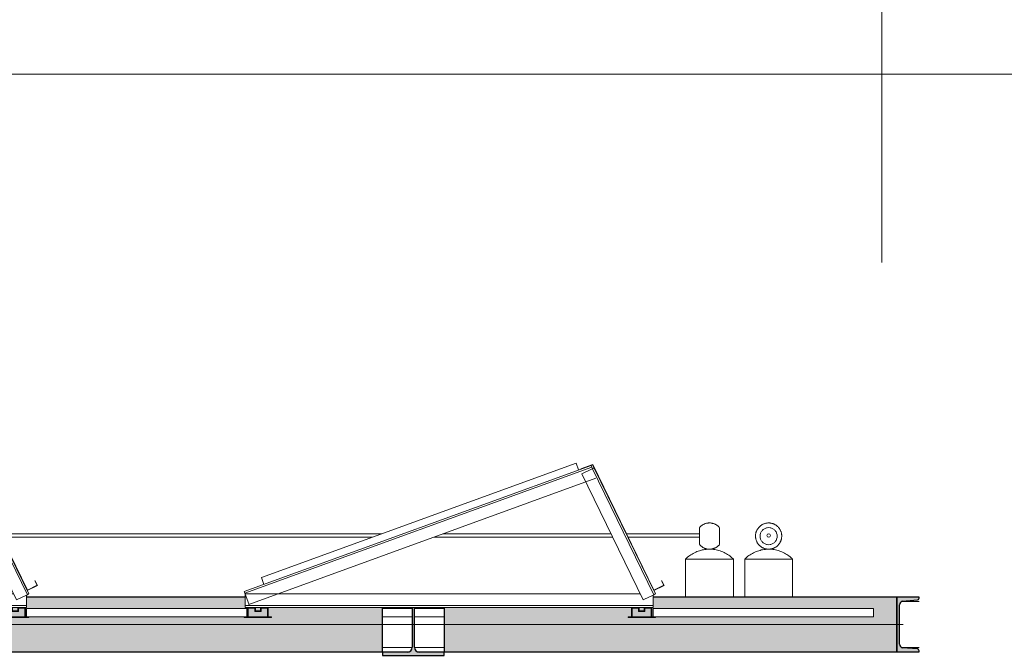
# Model space of a CAD drawing. Extents: x 50445 to 145605, y -10968 to 41989.
# Tile 337 of 338: x 132674 to 135554, y 23093 to 24944. Entities that reach past the tile are written whole.
import ezdxf

# ---------------------------------------------------------------- set-up
doc = ezdxf.new("R2010")
doc.units = 0
doc.header["$LTSCALE"] = 414.30304
doc.header["$MEASUREMENT"] = 0
for name, pattern in [('B0204', [6.8, 5, -0.6, 0.6, -0.6]), ('gestippeld', [6.35, 3.175, -3.175]), ('stramien', [22.225, 12.7, -3.175, 3.175, -3.175])]:
    doc.linetypes.add(name, pattern=pattern)
doc.layers.get('0').update_dxf_attribs({"linetype": 'CONTINUOUS'})
for name, color, linetype, lineweight in [('A-ANNO-TEXT', 2, 'CONTINUOUS', 18), ('A-EQPM', 6, 'CONTINUOUS', 18), ('A-GENM', 6, 'CONTINUOUS', 18), ('E-EQPM', 4, 'CONTINUOUS', 18), ('S-BEAM', 4, 'CONTINUOUS', 18), ('S-GRID', 1, 'CONTINUOUS', 18)]:
    doc.layers.add(name, color=color, linetype=linetype, lineweight=lineweight)

# ---------------------------------------------------------------- blocks, each defined once
blk = doc.blocks.new('63_KU_standaard rij zonnepanelen - Type-V47-plotview doorsnede C C  -  1 op 100')
at = {"layer": 'A-GENM'}
for p, q in [((20166.1, 22972.3), (19151.2, 22603)), ((19152.9, 22598.3), (20167.8, 22967.6)), ((20140.7, 22948.4), (20167.2, 22961.3)), ((20166.1, 22972.3), (20166.7, 22970.5)), ((20166.7, 22970.5), (20167.8, 22967.6)), ((20167.2, 22961.3), (20169.9, 22962.6)), ((20167.8, 22967.6), (20168.8, 22964.8)), ((20168.8, 22964.8), (20169.6, 22962.5)), ((20169.9, 22962.6), (20172.6, 22963.9)), ((20169.9, 22962.6), (20349.7, 22594.1)), ((20172.6, 22963.9), (20174.4, 22964.8)), ((20354.1, 22596.3), (20174.4, 22964.8)), ((19164.9, 22565.4), (20179.7, 22934.7)), ((20138.5, 22947.3), (20140.7, 22948.4)), ((20138.5, 22947.3), (20318.2, 22578.8)), ((19151.9, 22601.1), (19151.2, 22603)), ((19152.9, 22598.3), (19151.9, 22601.1)), ((19153.9, 22595.4), (19152.9, 22598.3)), ((20309.4, 22597), (19153.3, 22597)), ((19153.3, 22594.5), (19153.3, 22596.9)), ((19153.3, 22565), (19153.3, 22594.5)), ((19164, 22567.7), (19153.9, 22595.4)), ((20347, 22592.8), (20320.4, 22579.9)), ((20349.7, 22594.1), (20347, 22592.8)), ((20347.3, 22592.9), (20347.3, 22565)), ((20352.3, 22595.4), (20349.7, 22594.1)), ((20354.1, 22596.3), (20352.3, 22595.4)), ((19153.3, 22562), (19153.3, 22565)), ((20347.3, 22562), (19153.3, 22562)), ((19153.3, 22559), (19153.3, 22562)), ((19153.3, 22557), (19153.3, 22559)), ((19164.9, 22565.4), (19164, 22567.7)), ((20320.4, 22579.9), (20318.2, 22578.8)), ((20347.3, 22565), (20347.3, 22562)), ((20347.3, 22562), (20347.3, 22559)), ((20347.3, 22559), (20347.3, 22557)), ((19150.9, 22529), (19150.9, 22527)), ((19153.3, 22557), (19160.9, 22557)), ((19160.9, 22529), (19158.9, 22529)), ((19183.6, 22557), (19160.9, 22557)), ((19160.9, 22557), (19160.9, 22529)), ((19162.9, 22529), (19162.9, 22555)), ((19162.9, 22555), (19181.6, 22555)), ((19218.9, 22529), (19162.9, 22529)), ((19181.6, 22555), (19181.6, 22545)), ((19181.6, 22545), (19200.3, 22545)), ((19183.6, 22557), (19198.3, 22557)), ((19183.6, 22547), (19183.6, 22557)), ((19198.3, 22547), (19183.6, 22547)), ((19220.9, 22557), (19198.3, 22557)), ((19198.3, 22557), (19198.3, 22547)), ((19200.3, 22545), (19200.3, 22555)), ((19200.3, 22555), (19218.9, 22555)), ((19218.9, 22555), (19218.9, 22529)), ((19220.9, 22557), (20284, 22557)), ((19220.9, 22529), (19220.9, 22557)), ((19230.9, 22529), (19220.9, 22529)), ((19230.9, 22527), (19230.9, 22529)), ((20284, 22529), (20274, 22529)), ((20274, 22529), (20274, 22527)), ((20306.7, 22557), (20284, 22557)), ((20284, 22557), (20284, 22529)), ((20286, 22529), (20286, 22555)), ((20286, 22555), (20304.7, 22555)), ((20342, 22529), (20286, 22529)), ((20304.7, 22555), (20304.7, 22545)), ((20304.7, 22545), (20323.4, 22545)), ((20306.7, 22557), (20321.4, 22557)), ((20306.7, 22547), (20306.7, 22557)), ((20321.4, 22547), (20306.7, 22547)), ((20344, 22557), (20321.4, 22557)), ((20321.4, 22557), (20321.4, 22547)), ((20323.4, 22545), (20323.4, 22555)), ((20323.4, 22555), (20342, 22555)), ((20342, 22555), (20342, 22529)), ((20344, 22557), (20347.3, 22557)), ((20344, 22529), (20344, 22557)), ((20354, 22529), (20344, 22529)), ((20354, 22527), (20354, 22529)), ((19150.9, 22527), (19230.9, 22527)), ((20274, 22527), (20354, 22527))]:
    blk.add_line(p, q, dxfattribs=at)
at = {"layer": 'E-EQPM'}
for p, q in [((20122.2, 22979.3), (19201.3, 22644.1)), ((20129.5, 22959), (20122.2, 22979.3)), ((20170.5, 22975), (20136.3, 22962.6)), ((20136.3, 22962.6), (20136.6, 22961.6)), ((20166.1, 22972.3), (20170, 22973.8)), ((20170, 22973.8), (20174.4, 22964.8)), ((20349.8, 22607.4), (20170.5, 22975)), ((19201.3, 22644.1), (19208.6, 22623.9)), ((20349.4, 22606.1), (20379.6, 22621.3)), ((20378.3, 22621.7), (20349.8, 22607.4)), ((20372.9, 22634.7), (20372, 22634.2)), ((20372, 22634.2), (20378.3, 22621.7)), ((20379.6, 22621.3), (20372.9, 22634.7))]:
    blk.add_line(p, q, dxfattribs=at)
blk = doc.blocks.new('63_KU_standaard rij zonnepanelen - Type-V50-plotview doorsnede C C  -  1 op 100')
at = {"layer": 'A-GENM'}
for p, q in [((53166.1, 22972.3), (52151.2, 22603)), ((52152.9, 22598.3), (53167.8, 22967.6)), ((53140.7, 22948.4), (53167.2, 22961.3)), ((53166.1, 22972.3), (53166.7, 22970.5)), ((53166.7, 22970.5), (53167.8, 22967.6)), ((53167.2, 22961.3), (53169.9, 22962.6)), ((53167.8, 22967.6), (53168.8, 22964.8)), ((53168.8, 22964.8), (53169.6, 22962.5)), ((53169.9, 22962.6), (53172.6, 22963.9)), ((53169.9, 22962.6), (53349.7, 22594.1)), ((53172.6, 22963.9), (53174.4, 22964.8)), ((53354.1, 22596.3), (53174.4, 22964.8)), ((52164.9, 22565.4), (53179.7, 22934.7)), ((53138.5, 22947.3), (53140.7, 22948.4)), ((53138.5, 22947.3), (53318.2, 22578.8)), ((52151.9, 22601.1), (52151.2, 22603)), ((52152.9, 22598.3), (52151.9, 22601.1)), ((52153.9, 22595.4), (52152.9, 22598.3)), ((53309.4, 22597), (52153.3, 22597)), ((52153.3, 22594.5), (52153.3, 22596.9)), ((52153.3, 22565), (52153.3, 22594.5)), ((52164, 22567.7), (52153.9, 22595.4)), ((53347, 22592.8), (53320.4, 22579.9)), ((53349.7, 22594.1), (53347, 22592.8)), ((53347.3, 22592.9), (53347.3, 22565)), ((53352.3, 22595.4), (53349.7, 22594.1)), ((53354.1, 22596.3), (53352.3, 22595.4)), ((52153.3, 22562), (52153.3, 22565)), ((53347.3, 22562), (52153.3, 22562)), ((52153.3, 22559), (52153.3, 22562)), ((52153.3, 22557), (52153.3, 22559)), ((52164.9, 22565.4), (52164, 22567.7)), ((53320.4, 22579.9), (53318.2, 22578.8)), ((53347.3, 22565), (53347.3, 22562)), ((53347.3, 22562), (53347.3, 22559)), ((53347.3, 22559), (53347.3, 22557)), ((52150.9, 22529), (52150.9, 22527)), ((52153.3, 22557), (52160.9, 22557)), ((52160.9, 22529), (52158.9, 22529)), ((52183.6, 22557), (52160.9, 22557)), ((52160.9, 22557), (52160.9, 22529)), ((52162.9, 22529), (52162.9, 22555)), ((52162.9, 22555), (52181.6, 22555)), ((52218.9, 22529), (52162.9, 22529)), ((52181.6, 22555), (52181.6, 22545)), ((52181.6, 22545), (52200.3, 22545)), ((52183.6, 22557), (52198.3, 22557)), ((52183.6, 22547), (52183.6, 22557)), ((52198.3, 22547), (52183.6, 22547)), ((52220.9, 22557), (52198.3, 22557)), ((52198.3, 22557), (52198.3, 22547)), ((52200.3, 22545), (52200.3, 22555)), ((52200.3, 22555), (52218.9, 22555)), ((52218.9, 22555), (52218.9, 22529)), ((52220.9, 22557), (53284, 22557)), ((52220.9, 22529), (52220.9, 22557)), ((52230.9, 22529), (52220.9, 22529)), ((52230.9, 22527), (52230.9, 22529)), ((53284, 22529), (53274, 22529)), ((53274, 22529), (53274, 22527)), ((53306.7, 22557), (53284, 22557)), ((53284, 22557), (53284, 22529)), ((53286, 22529), (53286, 22555)), ((53286, 22555), (53304.7, 22555)), ((53342, 22529), (53286, 22529)), ((53304.7, 22555), (53304.7, 22545)), ((53304.7, 22545), (53323.4, 22545)), ((53306.7, 22557), (53321.4, 22557)), ((53306.7, 22547), (53306.7, 22557)), ((53321.4, 22547), (53306.7, 22547)), ((53344, 22557), (53321.4, 22557)), ((53321.4, 22557), (53321.4, 22547)), ((53323.4, 22545), (53323.4, 22555)), ((53323.4, 22555), (53342, 22555)), ((53342, 22555), (53342, 22529)), ((53344, 22557), (53347.3, 22557)), ((53344, 22529), (53344, 22557)), ((53354, 22529), (53344, 22529)), ((53354, 22527), (53354, 22529)), ((52150.9, 22527), (52230.9, 22527)), ((53274, 22527), (53354, 22527))]:
    blk.add_line(p, q, dxfattribs=at)
at = {"layer": 'E-EQPM'}
for p, q in [((53122.2, 22979.3), (52201.3, 22644.1)), ((53129.5, 22959), (53122.2, 22979.3)), ((53170.5, 22975), (53136.3, 22962.6)), ((53136.3, 22962.6), (53136.6, 22961.6)), ((53166.1, 22972.3), (53170, 22973.8)), ((53170, 22973.8), (53174.4, 22964.8)), ((53349.8, 22607.4), (53170.5, 22975)), ((52201.3, 22644.1), (52208.6, 22623.9)), ((53349.4, 22606.1), (53379.6, 22621.3)), ((53378.3, 22621.7), (53349.8, 22607.4)), ((53372.9, 22634.7), (53372, 22634.2)), ((53372, 22634.2), (53378.3, 22621.7)), ((53379.6, 22621.3), (53372.9, 22634.7)), ((52555.8, 22554), (52642.8, 22554)), ((52642.8, 22529), (52555.8, 22529)), ((52648.8, 22554), (52735.8, 22554)), ((52735.8, 22529), (52648.8, 22529))]:
    blk.add_line(p, q, dxfattribs=at)
blk = doc.blocks.new('63_KU_roostervloer tussen rij zonnepanelen - Type-2567565-plotview doorsnede C C  -  1 op 100')
at = {"layer": 'E-EQPM'}
for p, q in [((16680.6, 22554), (17325.6, 22554)), ((16680.6, 22529), (16680.6, 22554)), ((17325.6, 22529), (16680.6, 22529)), ((17325.6, 22529), (17325.6, 22554))]:
    blk.add_line(p, q, dxfattribs=at)
blk = doc.blocks.new('27_KA_Eurosafe kabel valbeveiliging - Type-5739315-plotview doorsnede C C  -  1 op 100')
at = {"layer": 'A-EQPM'}
for start, end in [(0, 180), (180, 0)]:
    blk.add_arc((6011, 22767.4), 5, start, end, dxfattribs=at)
blk = doc.blocks.new('27_KA_Eurosafe constant force post bij zonnepanelen - Type-V91-plotview doorsnede C C  -  1 op 100')
at = {"layer": 'A-EQPM'}
for p, q in [((11441, 22698.5), (11441, 22587)), ((11445.6, 22698.5), (11441, 22698.5)), ((11482.5, 22698.5), (11446, 22698.5)), ((11482.6, 22698.5), (11486, 22698.5)), ((11536.1, 22698.5), (11485.9, 22698.5)), ((11536, 22698.5), (11539.4, 22698.5)), ((11576, 22698.5), (11539.4, 22698.5)), ((11581, 22698.5), (11576.3, 22698.5)), ((11581, 22587), (11581, 22698.5))]:
    blk.add_line(p, q, dxfattribs=at)
at = {"layer": 'A-EQPM', "flags": 128}
for points in [[(11511, 22727.2), (11509.5, 22727.3), (11507.9, 22727.4), (11506.4, 22727.5), (11504.9, 22727.7), (11503.4, 22728), (11501.9, 22728.3), (11500.4, 22728.7), (11498.9, 22729.2), (11497.5, 22729.7), (11496, 22730.3), (11494.6, 22730.9), (11493.3, 22731.6), (11491.9, 22732.3), (11490.6, 22733.1), (11489.3, 22733.9), (11488.1, 22734.8), (11486.9, 22735.8), (11485.7, 22736.8), (11484.5, 22737.8), (11483.5, 22738.9), (11482.4, 22740), (11481.4, 22741.2), (11480.5, 22742.4), (11479.5, 22743.6), (11478.7, 22744.9), (11477.9, 22746.2), (11477.1, 22747.5), (11476.4, 22748.9), (11475.8, 22750.3), (11475.2, 22751.7), (11474.7, 22753.2), (11474.2, 22754.6), (11473.8, 22756.1), (11473.5, 22757.6), (11473.2, 22759.1), (11472.9, 22760.6), (11472.8, 22762.1), (11472.7, 22763.7), (11472.6, 22765.2), (11472.6, 22766.7), (11472.7, 22768.3), (11472.8, 22769.8), (11473, 22771.3), (11473.3, 22772.8), (11473.6, 22774.3), (11474, 22775.8), (11474.4, 22777.3), (11474.9, 22778.8), (11475.5, 22780.2), (11476.1, 22781.6), (11476.8, 22783), (11477.5, 22784.3), (11478.3, 22785.7), (11479.1, 22786.9), (11480, 22788.2), (11480.9, 22789.4), (11481.9, 22790.6), (11482.9, 22791.8), (11484, 22792.9), (11485.1, 22793.9), (11486.2, 22794.9), (11487.4, 22795.9), (11488.6, 22796.8), (11489.9, 22797.7), (11491.2, 22798.5), (11492.5, 22799.3), (11493.9, 22800), (11495.3, 22800.6), (11496.7, 22801.2), (11498.1, 22801.8), (11499.6, 22802.3), (11501.1, 22802.7), (11502.6, 22803.1), (11504.1, 22803.4), (11505.6, 22803.6), (11507.1, 22803.8), (11508.6, 22803.9), (11510.2, 22804), (11511, 22804)], [(11511, 22804), (11512.5, 22804), (11514.1, 22803.9), (11515.6, 22803.7), (11517.1, 22803.5), (11518.6, 22803.2), (11520.1, 22802.9), (11521.6, 22802.5), (11523.1, 22802.1), (11524.5, 22801.5), (11525.9, 22801), (11527.3, 22800.3), (11528.7, 22799.7), (11530.1, 22798.9), (11531.4, 22798.1), (11532.7, 22797.3), (11533.9, 22796.4), (11535.1, 22795.5), (11536.3, 22794.5), (11537.4, 22793.4), (11538.5, 22792.4), (11539.6, 22791.2), (11540.6, 22790.1), (11541.5, 22788.9), (11542.4, 22787.6), (11543.3, 22786.4), (11544.1, 22785.1), (11544.8, 22783.7), (11545.5, 22782.3), (11546.2, 22780.9), (11546.8, 22779.5), (11547.3, 22778.1), (11547.8, 22776.6), (11548.2, 22775.1), (11548.5, 22773.7), (11548.8, 22772.1), (11549, 22770.6), (11549.2, 22769.1), (11549.3, 22767.6), (11549.4, 22766), (11549.3, 22764.5), (11549.3, 22763), (11549.1, 22761.4), (11548.9, 22759.9), (11548.7, 22758.4), (11548.4, 22756.9), (11548, 22755.4), (11547.5, 22753.9), (11547, 22752.5), (11546.5, 22751.1), (11545.9, 22749.7), (11545.2, 22748.3), (11544.5, 22746.9), (11543.7, 22745.6), (11542.9, 22744.3), (11542, 22743), (11541.1, 22741.8), (11540.1, 22740.6), (11539.1, 22739.5), (11538, 22738.4), (11536.9, 22737.3), (11535.8, 22736.3), (11534.6, 22735.3), (11533.3, 22734.4), (11532.1, 22733.6), (11530.8, 22732.7), (11529.4, 22732), (11528.1, 22731.3), (11526.7, 22730.6), (11525.3, 22730), (11523.8, 22729.5), (11522.4, 22729), (11520.9, 22728.6), (11519.4, 22728.2), (11517.9, 22727.9), (11516.4, 22727.6), (11514.9, 22727.4), (11513.3, 22727.3), (11511.8, 22727.3), (11511, 22727.2)], [(11441.2, 22698.5), (11444.1, 22701.3), (11447.1, 22703.9), (11450.2, 22706.4), (11453.4, 22708.8), (11456.7, 22711), (11460.1, 22713.1), (11463.6, 22715.1), (11467.1, 22717), (11470.7, 22718.7), (11474.4, 22720.2), (11478.1, 22721.6), (11481.9, 22722.8), (11485.8, 22723.9), (11489.6, 22724.9), (11493.5, 22725.7), (11497.5, 22726.3), (11501.4, 22726.8), (11505.4, 22727.1), (11509.4, 22727.2), (11511, 22727.2)], [(11511, 22727.2), (11515, 22727.2), (11519, 22726.9), (11522.9, 22726.5), (11526.9, 22725.9), (11530.8, 22725.2), (11534.7, 22724.3), (11538.5, 22723.3), (11542.3, 22722.1), (11546.1, 22720.8), (11549.8, 22719.3), (11553.4, 22717.6), (11557, 22715.9), (11560.5, 22713.9), (11563.9, 22711.9), (11567.2, 22709.7), (11570.5, 22707.4), (11573.6, 22704.9), (11576.7, 22702.3), (11579.6, 22699.6), (11580.7, 22698.5)]]:
    blk.add_lwpolyline(points, dxfattribs=at)
at = {"layer": 'A-EQPM'}
for points in [[(11486, 22765.4), (11486, 22768.3), (11487, 22774.1), (11491.4, 22781.7), (11498.2, 22787.5), (11506.6, 22790.5), (11515.4, 22790.5), (11523.7, 22787.5), (11530.5, 22781.8), (11535, 22774.1), (11536, 22768.3), (11536, 22765.4)], [(11536, 22765.4), (11536, 22762.4), (11535, 22756.6), (11530.5, 22748.9), (11523.7, 22743.3), (11515.4, 22740.2), (11506.6, 22740.2), (11498.2, 22743.2), (11491.4, 22749), (11487, 22756.6), (11486, 22762.4), (11486, 22765.4)]]:
    blk.add_open_spline(points, degree=3, dxfattribs=at)
blk = doc.blocks.new('27_KA_Eurosafe kabel valbeveiliging - Type-5740309-plotview doorsnede C C  -  1 op 100')
at = {"layer": 'A-EQPM'}
for p, q in [((52553.6, 22772.4), (51436.1, 22772.4)), ((51440.9, 22762.4), (52526.2, 22762.4)), ((52705.8, 22762.4), (53229.5, 22762.4)), ((53224.6, 22772.4), (52733.3, 22772.4)), ((53483.1, 22772.4), (53269.4, 22772.4)), ((53274.3, 22762.4), (53483.2, 22762.4))]:
    blk.add_line(p, q, dxfattribs=at)
blk = doc.blocks.new('27_KA_Eurosafe constant force post bij zonnepanelen - Type-V93-plotview doorsnede C C  -  1 op 100')
at = {"layer": 'A-EQPM'}
for p, q in [((6108, 22698.5), (6108, 22587)), ((6112.7, 22698.5), (6108, 22698.5)), ((6149.6, 22698.5), (6113, 22698.5)), ((6149.6, 22698.5), (6153, 22698.5)), ((6178, 22698.5), (6152.9, 22698.5)), ((6203.1, 22698.5), (6178, 22698.5)), ((6203, 22698.5), (6206.4, 22698.5)), ((6243, 22698.5), (6206.5, 22698.5)), ((6248, 22698.5), (6243.4, 22698.5)), ((6248, 22587), (6248, 22698.5))]:
    blk.add_line(p, q, dxfattribs=at)
at = {"layer": 'A-EQPM', "flags": 128}
for points in [[(6148.6, 22790.3), (6149.7, 22791.5), (6150.7, 22792.6), (6151.8, 22793.7), (6153, 22794.7), (6154.1, 22795.7), (6155.4, 22796.6), (6156.6, 22797.5), (6157.9, 22798.3), (6159.2, 22799.1), (6160.6, 22799.8), (6162, 22800.5), (6163.4, 22801.1), (6164.8, 22801.7), (6166.3, 22802.2), (6167.7, 22802.6), (6169.2, 22803), (6170.7, 22803.3), (6172.2, 22803.6), (6173.7, 22803.8), (6175.3, 22803.9), (6176.8, 22804), (6178, 22804)], [(6178, 22804), (6179.5, 22804), (6181.1, 22803.9), (6182.6, 22803.7), (6184.1, 22803.5), (6185.6, 22803.2), (6187.1, 22802.9), (6188.6, 22802.5), (6190.1, 22802.1), (6191.5, 22801.5), (6193, 22801), (6194.4, 22800.3), (6195.7, 22799.7), (6197.1, 22798.9), (6198.4, 22798.1), (6199.7, 22797.3), (6200.9, 22796.4), (6202.1, 22795.5), (6203.3, 22794.5), (6204.4, 22793.4), (6205.5, 22792.4), (6206.6, 22791.2), (6207.4, 22790.3)], [(6178, 22727.2), (6176.5, 22727.3), (6174.9, 22727.4), (6173.4, 22727.5), (6171.9, 22727.7), (6170.4, 22728), (6168.9, 22728.3), (6167.4, 22728.7), (6165.9, 22729.2), (6164.5, 22729.7), (6163.1, 22730.3), (6161.7, 22730.9), (6160.3, 22731.6), (6158.9, 22732.3), (6157.6, 22733.1), (6156.3, 22733.9), (6155.1, 22734.8), (6153.9, 22735.8), (6152.7, 22736.8), (6151.6, 22737.8), (6150.5, 22738.9), (6149.4, 22740), (6149.1, 22740.4)], [(6206.9, 22740.4), (6205.9, 22739.2), (6204.8, 22738.1), (6203.7, 22737.1), (6202.5, 22736.1), (6201.3, 22735.1), (6200.1, 22734.2), (6198.8, 22733.4), (6197.5, 22732.6), (6196.2, 22731.8), (6194.8, 22731.1), (6193.4, 22730.5), (6192, 22729.9), (6190.5, 22729.4), (6189.1, 22728.9), (6187.6, 22728.5), (6186.1, 22728.1), (6184.6, 22727.8), (6183.1, 22727.6), (6181.6, 22727.4), (6180, 22727.3), (6178.5, 22727.2), (6178, 22727.2)], [(6108.2, 22698.5), (6111.1, 22701.3), (6114.1, 22703.9), (6117.3, 22706.4), (6120.5, 22708.8), (6123.8, 22711), (6127.1, 22713.1), (6130.6, 22715.1), (6134.1, 22717), (6137.7, 22718.7), (6141.4, 22720.2), (6145.2, 22721.6), (6148.9, 22722.8), (6152.8, 22723.9), (6156.7, 22724.9), (6160.6, 22725.7), (6164.5, 22726.3), (6168.5, 22726.8), (6172.4, 22727.1), (6176.4, 22727.2), (6178, 22727.2)], [(6178, 22727.2), (6182, 22727.2), (6186, 22726.9), (6189.9, 22726.5), (6193.9, 22725.9), (6197.8, 22725.2), (6201.7, 22724.3), (6205.6, 22723.3), (6209.4, 22722.1), (6213.1, 22720.8), (6216.8, 22719.3), (6220.5, 22717.6), (6224, 22715.9), (6227.5, 22713.9), (6230.9, 22711.9), (6234.3, 22709.7), (6237.5, 22707.4), (6240.7, 22704.9), (6243.7, 22702.3), (6246.6, 22699.6), (6247.8, 22698.5)]]:
    blk.add_lwpolyline(points, dxfattribs=at)
at = {"layer": 'A-EQPM'}
for points in [[(6148.7, 22790), (6148.7, 22789.5), (6148.7, 22787.5), (6148.7, 22781.7), (6148.8, 22774.1), (6148.9, 22768.3), (6148.9, 22765.4)], [(6207.1, 22765.4), (6207.2, 22768.3), (6207.2, 22774.1), (6207.3, 22781.7), (6207.3, 22787.5), (6207.3, 22789.5), (6207.4, 22790)], [(6148.9, 22765.4), (6148.9, 22762.4), (6149, 22756.6), (6149, 22749), (6149.1, 22743.2), (6149.1, 22741.2), (6149.1, 22740.7)], [(6206.9, 22740.7), (6206.9, 22741.2), (6206.9, 22743.2), (6207, 22749), (6207, 22756.6), (6207.1, 22762.4), (6207.1, 22765.4)]]:
    blk.add_open_spline(points, degree=3, dxfattribs=at)
blk = doc.blocks.new('28_ABT-C_staal_HEA_ligger - HEA180-V21-plotview doorsnede C C  -  1 op 100')
at = {"layer": 'S-BEAM', "lineweight": 5}
blk.add_hatch(color=256, dxfattribs=at).paths.add_polyline_path([(52555.8, 22416), (52735.8, 22416), (52735.8, 22425.5), (52663.8, 22425.5), (52653.2, 22429.9), (52648.8, 22440.5), (52648.8, 22557), (52642.8, 22557), (52642.8, 22440.5), (52638.4, 22429.9), (52627.8, 22425.5), (52555.8, 22425.5)], flags=0)
at = {"layer": 'S-BEAM', "color": 250, "lineweight": 25}
for p, q in [((52642.8, 22557), (52642.8, 22440.5)), ((52648.8, 22440.5), (52648.8, 22557)), ((52627.8, 22425.5), (52555.8, 22425.5)), ((52555.8, 22425.5), (52555.8, 22416)), ((52555.8, 22416), (52735.8, 22416)), ((52735.8, 22425.5), (52663.8, 22425.5)), ((52735.8, 22416), (52735.8, 22425.5))]:
    blk.add_line(p, q, dxfattribs=at)
for centre, start, end in [((52627.8, 22440.5), 270, 0), ((52663.8, 22440.5), 180, 270)]:
    blk.add_arc(centre, 15, start, end, dxfattribs=at)
blk = doc.blocks.new('28_ABT-C_staal_UNP_ligger - UNP160-2652457-plotview doorsnede C C  -  1 op 100')
at = {"layer": 'S-BEAM', "color": 170, "linetype": 'gestippeld', "lineweight": 5}
for p, q in [((54075.9, 22574.5), (54125.8, 22574.5)), ((52555.8, 22439.5), (52642.3, 22439.5)), ((52649.2, 22439.5), (52735.8, 22439.5)), ((54075.9, 22439.5), (54125.8, 22439.5))]:
    blk.add_line(p, q, dxfattribs=at)
blk = doc.blocks.new('28_ABT-C_staal_IPE_ligger - IPE160-2313171-plotview doorsnede C C  -  1 op 100')
at = {"layer": 'S-BEAM', "lineweight": 5}
h = blk.add_hatch(color=256, dxfattribs=at)
h.paths.add_polyline_path([(52220.9, 22529), (52220.9, 22528.7), (52230.9, 22527)], flags=0)
h.paths.add_polyline_path([(50387.6, 22529), (50387.6, 22528.7), (50397.6, 22527)], flags=0)
h.paths.add_polyline_path([(48610.8, 22427), (52555.8, 22427), (52555.8, 22557), (52220.9, 22557), (52220.9, 22529), (52230.9, 22529), (52230.9, 22527), (52150.9, 22527), (52150.9, 22529), (51520.7, 22529), (51520.7, 22527), (51440.7, 22527), (51440.7, 22529), (51450.7, 22529), (51450.7, 22557), (50387.6, 22557), (50387.6, 22529), (50397.6, 22529), (50397.6, 22527), (50317.6, 22527), (50317.6, 22529), (49687.4, 22529), (49687.4, 22527), (49607.4, 22527), (49607.4, 22529), (49617.4, 22529), (49617.4, 22557), (48610.8, 22557), (48610.8, 22450.7)], flags=0)
h.paths.add_polyline_path([(50330.9, 22529), (50385.6, 22529), (50385.6, 22555), (50366.9, 22555), (50366.9, 22545), (50348.3, 22545), (50348.3, 22555), (50329.6, 22555), (50330.7, 22529)], flags=0)
h.paths.add_polyline_path([(51471.4, 22529), (51508.7, 22529), (51508.7, 22555), (51490, 22555), (51490, 22545), (51471.4, 22545), (51471.4, 22555), (51452.7, 22555), (51452.7, 22529)], flags=0)
h.paths.add_polyline_path([(52218.9, 22529), (52218.9, 22555), (52200.3, 22555), (52200.3, 22545), (52181.6, 22545), (52180.7, 22555), (52162.9, 22555), (52164, 22529), (52216.3, 22529)], flags=0)
h.paths.add_polyline_path([(50327.6, 22529), (50327.6, 22557), (50319.9, 22557), (50319.9, 22587), (49680.6, 22587), (49680.3, 22557), (49677.4, 22557), (49677.4, 22529), (49680.6, 22529.2), (49680.6, 22554), (50325.6, 22554), (50325.6, 22529)], flags=0)
h.paths.add_polyline_path([(51513.6, 22529), (51513.9, 22529.2), (51513.9, 22554), (52158.9, 22554), (52158.9, 22529), (52160.9, 22529), (52160.9, 22557), (52153.3, 22557), (52153.3, 22587), (51513.9, 22587), (51513.6, 22557), (51510.7, 22557), (51511.1, 22529), (51511.9, 22529)], flags=0)
h.paths.add_polyline_path([(49653.2, 22529), (49675.4, 22529), (49675.4, 22555), (49656.7, 22555), (49656.7, 22545), (49638, 22545), (49638, 22555), (49619.4, 22555), (49619.4, 22529), (49652.6, 22529)], flags=0)
h.paths.add_polyline_path([(50364.9, 22547), (50364.9, 22557), (50350.3, 22557), (50350.3, 22547)], flags=0)
h.paths.add_polyline_path([(51485, 22547), (51488, 22547), (51487.1, 22557), (51473.4, 22557), (51473.4, 22547), (51484.9, 22547)], flags=0)
h.paths.add_polyline_path([(52198.3, 22547), (52198.3, 22557), (52183.6, 22557), (52183.6, 22547)], flags=0)
h.paths.add_polyline_path([(49653.8, 22547), (49654.7, 22547), (49653.8, 22557), (49640, 22557), (49640, 22547), (49653.2, 22547)], flags=0)
at = {"layer": 'S-BEAM', "color": 250, "lineweight": 25}
for p, q in [((52153.3, 22587), (51513.9, 22587)), ((52555.8, 22427), (52555.8, 22557)), ((48610.8, 22427), (52555.8, 22427))]:
    blk.add_line(p, q, dxfattribs=at)
at = {"layer": 'S-BEAM', "linetype": 'B0204', "lineweight": 5}
blk.add_line((48520.8, 22507), (52645.8, 22507), dxfattribs=at)
blk = doc.blocks.new('28_ABT-C_staal_IPE_ligger - IPE160-2652255-plotview doorsnede C C  -  1 op 100')
at = {"layer": 'S-BEAM', "lineweight": 5}
h = blk.add_hatch(color=256, dxfattribs=at)
h.paths.add_polyline_path([(53344, 22529), (53347.3, 22528.1), (53344.5, 22528.9)], flags=0)
h.paths.add_polyline_path([(52735.8, 22427), (54060.8, 22427), (54060.8, 22587), (53347.3, 22587), (53347, 22557), (53344, 22557), (53344.4, 22529), (53347.3, 22529.2), (53347.3, 22554), (53992.3, 22554), (53992.3, 22529), (53354, 22529), (53354, 22527), (53274, 22527), (53274, 22529), (53284, 22529), (53284, 22557), (52735.8, 22557), (52735.8, 22450.7)], flags=0)
h.paths.add_polyline_path([(53319.9, 22529), (53342, 22529), (53342, 22555), (53323.4, 22555), (53323.4, 22545), (53304.7, 22545), (53304.7, 22555), (53286, 22555), (53286, 22529), (53319.3, 22529)], flags=0)
h.paths.add_polyline_path([(53320.4, 22547), (53321.4, 22547), (53320.4, 22557), (53306.7, 22557), (53306.7, 22547), (53319.9, 22547)], flags=0)
at = {"layer": 'S-BEAM', "color": 250, "lineweight": 25}
for p, q in [((54060.8, 22587), (53347.3, 22587)), ((54060.8, 22427), (54060.8, 22587)), ((52735.8, 22557), (52735.8, 22427)), ((52735.8, 22427), (54060.8, 22427))]:
    blk.add_line(p, q, dxfattribs=at)
at = {"layer": 'S-BEAM', "linetype": 'B0204', "lineweight": 5}
blk.add_line((54079.2, 22507), (52644.1, 22507), dxfattribs=at)
blk = doc.blocks.new('10844_ABT model nieuw_export 08-11-2012_rvt-1-plotview doorsnede C C  -  1 op 100')
at = {"layer": 'S-BEAM', "lineweight": 5}
blk.add_hatch(color=256, dxfattribs=at).paths.add_polyline_path([(54125.8, 22427), (54125.8, 22429.8), (54124.2, 22433.6), (54120.5, 22435.3), (54077.2, 22438.8), (54070.8, 22442.3), (54068.3, 22449.2), (54068.3, 22564.8), (54070.8, 22571.7), (54077.2, 22575.2), (54120.5, 22578.7), (54124.2, 22580.4), (54125.8, 22587), (54060.8, 22587), (54060.8, 22427)], flags=0)
at = {"layer": 'S-BEAM', "color": 250, "lineweight": 25}
for p, q in [((54060.8, 22587), (54060.8, 22427)), ((54125.8, 22587), (54060.8, 22587)), ((54125.8, 22584.2), (54125.8, 22587)), ((54068.3, 22449.2), (54068.3, 22564.8)), ((54077.2, 22575.2), (54120.5, 22578.7)), ((54060.8, 22427), (54125.8, 22427)), ((54120.5, 22435.3), (54077.2, 22438.8)), ((54125.8, 22427), (54125.8, 22429.8))]:
    blk.add_line(p, q, dxfattribs=at)
at = {"layer": 'S-BEAM', "color": 170, "lineweight": 5}
for p, q in [((52555.8, 22427), (52631.4, 22427)), ((52660.1, 22427), (52735.8, 22427))]:
    blk.add_line(p, q, dxfattribs=at)
at = {"layer": 'S-BEAM', "color": 250, "lineweight": 25}
for centre, radius, start, end in [((54078.8, 22564.8), 10.5, 98.7219, 180), ((54120.3, 22584.2), 5.5, 272.7361, 0), ((54078.8, 22449.2), 10.5, 180, 261.2781), ((54120.3, 22429.8), 5.5, 0, 87.2639)]:
    blk.add_arc(centre, radius, start, end, dxfattribs=at)
at = {"color": 170, "lineweight": 5}
for name in ['28_ABT-C_staal_IPE_ligger - IPE160-2313171-plotview doorsnede C C  -  1 op 100', '28_ABT-C_staal_IPE_ligger - IPE160-2652255-plotview doorsnede C C  -  1 op 100', '28_ABT-C_staal_UNP_ligger - UNP160-2652457-plotview doorsnede C C  -  1 op 100', '28_ABT-C_staal_HEA_ligger - HEA180-V21-plotview doorsnede C C  -  1 op 100']:
    blk.add_blockref(name, (0, 0), dxfattribs=at)

msp = doc.modelspace()

# ---------------------------------------------------------------- linework, layer by layer
at = {"layer": 'A-ANNO-TEXT', "color": 7}
msp.add_line((131232.3, 24784.8), (138761.2, 24784.8), dxfattribs=at)
at = {"layer": 'S-GRID', "linetype": 'stramien'}
msp.add_line((135196.1, -9967.8), (135196.1, 31258.5), dxfattribs=at)

# ---------------------------------------------------------------- block references
at = {"lineweight": 5}
msp.add_blockref('10844_ABT model nieuw_export 08-11-2012_rvt-1-plotview doorsnede C C  -  1 op 100', (81179.5, 667.2), dxfattribs=at)
at = {"layer": 'A-EQPM'}
for name, p in [('27_KA_Eurosafe constant force post bij zonnepanelen - Type-V93-plotview doorsnede C C  -  1 op 100', (128513.8, 667.2)), ('27_KA_Eurosafe constant force post bij zonnepanelen - Type-V91-plotview doorsnede C C  -  1 op 100', (123353.8, 667.2)), ('27_KA_Eurosafe kabel valbeveiliging - Type-5740309-plotview doorsnede C C  -  1 op 100', (81179.5, 667.2)), ('27_KA_Eurosafe kabel valbeveiliging - Type-5739315-plotview doorsnede C C  -  1 op 100', (128853.8, 667.2))]:
    msp.add_blockref(name, p, dxfattribs=at)
at = {"layer": 'E-EQPM'}
for name, p in [('63_KU_standaard rij zonnepanelen - Type-V47-plotview doorsnede C C  -  1 op 100', (112346.2, 667.2)), ('63_KU_standaard rij zonnepanelen - Type-V50-plotview doorsnede C C  -  1 op 100', (81179.5, 667.2)), ('63_KU_roostervloer tussen rij zonnepanelen - Type-2567565-plotview doorsnede C C  -  1 op 100', (116012.9, 667.2)), ('63_KU_roostervloer tussen rij zonnepanelen - Type-2567565-plotview doorsnede C C  -  1 op 100', (117846.2, 667.2))]:
    msp.add_blockref(name, p, dxfattribs=at)

doc.saveas('drawing.dxf')
